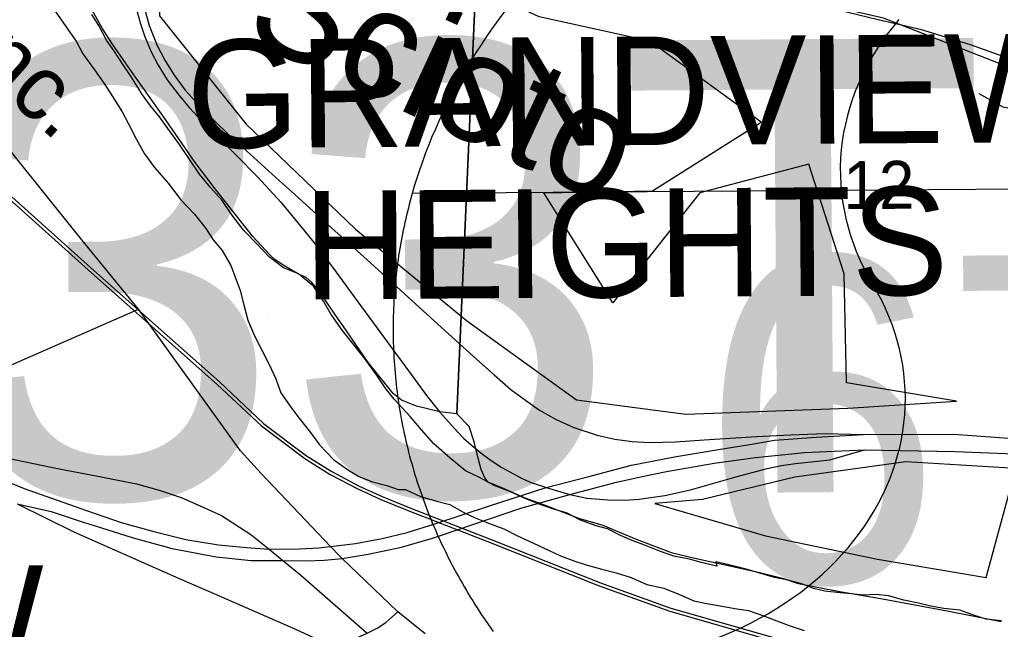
# Model space of a CAD drawing. Extents: x 114604 to 551442, y 316898 to 567001.
# Drawn here: x 187878 to 192400, y 388544 to 391354 of the extents above; entities that cross this region are included whole.
import ezdxf

# ---------------------------------------------------------------- set-up
doc = ezdxf.new("R2010")
doc.units = 0
for name, color, linetype in [('DV_X_County_Line', 7, 'Continuous'), ('GE_P_Alignment', 7, 'Continuous'), ('GE_P_Alignment_1000_Bearings', 7, 'Continuous'), ('GE_P_Alignment_1000_Stations', 7, 'Continuous'), ('GE_P_Alignment_100_Bearings', 7, 'Continuous'), ('GE_P_Alignment_100_Cardinal_Points', 7, 'Continuous'), ('GE_P_Alignment_500_Bearings', 7, 'Continuous'), ('GE_P_Alignment_500_Cardinal_Points', 7, 'Continuous'), ('GE_P_Alignment_500_Stations', 7, 'Continuous'), ('MT_X_Edge_Line', 7, 'Continuous'), ('PM_X_Stop_Line', 7, 'Continuous'), ('PV_X_Curb', 7, 'Continuous'), ('RD_P_GR_Rt', 7, 'Continuous'), ('RD_X_RR_1', 7, 'Continuous'), ('SH_Named_Boundary', 7, 'Continuous'), ('SN_P_Signs', 7, 'Continuous')]:
    doc.layers.add(name, color=color, linetype=linetype)

msp = doc.modelspace()

# ---------------------------------------------------------------- linework, layer by layer
at = {"layer": 'DV_X_County_Line'}
for points in [[(188042.4, 391393), (188090.5, 391322.9), (188138.6, 391254.8), (188168.7, 391196.7), (188222.8, 391122.6), (188270.9, 391054.6), (188317, 390982.5), (188351, 390928.4), (188379.1, 390874.3), (188415.2, 390804.3), (188453.3, 390736.2), (188499.4, 390672.1), (188563.5, 390600), (188621.6, 390523.9), (188683.7, 390457.9), (188735.8, 390391.8), (188769.9, 390339.8), (188811.9, 390289.7), (188852, 390221.6), (188870.1, 390171.6), (188894.2, 390105.5), (188912.3, 390039.4), (188930.4, 389969.2), (188960.5, 389897.1), (188996.6, 389827), (189030.7, 389761), (189058.7, 389698.9), (189082.8, 389634.8), (189128.9, 389568.7), (189165, 389518.6), (189219.1, 389450.6), (189261.2, 389394.5), (189325.3, 389326.5), (189389.3, 389280.5), (189441.4, 389248.4), (189505.4, 389224.5), (189571.5, 389206.5), (189623.5, 389188.5)], [(190211.7, 389145.1), (190137.6, 389179.1), (190069.5, 389205.1), (189997.5, 389243.1), (189933.4, 389275), (189863.4, 389333.1), (189787.2, 389399.1), (189731.2, 389463.2), (189679.1, 389525.2), (189605, 389605.3), (189562.9, 389657.3), (189522.8, 389717.4), (189472.7, 389787.5), (189420.6, 389853.6), (189364.5, 389923.6), (189314.4, 389995.7), (189278.3, 390055.8), (189232.2, 390125.9), (189164.1, 390181.9), (189094.1, 390209.9), (189030, 390259.9), (188969.9, 390322), (188911.9, 390382), (188855.7, 390454.1), (188811.6, 390520.2), (188757.6, 390580.2), (188707.5, 390642.3), (188659.4, 390712.3), (188615.3, 390778.4), (188561.2, 390852.5), (188523.1, 390906.6), (188481, 390956.6), (188445, 391006.7), (188390.8, 391092.8), (188352.8, 391150.8), (188314.7, 391206.9), (188278.6, 391259), (188242.5, 391327), (188210.5, 391377.1)], [(189623.5, 389188.5), (189657.5, 389188.6), (189725.6, 389156.6), (189795.6, 389136.6), (189861.6, 389118.7), (189925.7, 389082.7), (189977.7, 389058.7), (190039.8, 389032.7), (190109.8, 389006.7), (190173.9, 388974.7), (190247.9, 388940.8), (190320, 388906.8), (190372, 388882.8), (190438.1, 388858.8), (190490.1, 388840.8), (190562.1, 388820.9), (190628.2, 388804.9), (190698.2, 388783), (190770.3, 388751), (190848.3, 388733.1), (190920.3, 388705.1), (190986.4, 388675.1), (191046.4, 388663.2), (191124.5, 388649.2), (191184.5, 388639.3), (191238.5, 388631.3), (191300.5, 388609.4), (191368.6, 388583.4), (191420.6, 388563.4), (191494.7, 388539.5)], [(191092.2, 388835.5), (191020.2, 388851.5), (190966.1, 388867.5), (190894.1, 388881.4), (190832.1, 388903.4), (190756, 388933.3), (190702, 388953.3), (190647.9, 388977.3), (190587.9, 389007.3), (190535.9, 389021.3), (190463.8, 389047.2), (190399.8, 389081.2), (190339.7, 389097.2), (190273.7, 389121.1), (190211.7, 389145.1)], [(192404.8, 388582.6), (192334.7, 388590.6), (192280.7, 388608.5), (192212.7, 388632.5), (192138.6, 388640.4), (192078.6, 388650.4), (192022.6, 388664.3), (191954.6, 388678.3), (191884.5, 388698.2), (191826.5, 388704.2), (191766.5, 388702.1), (191712.5, 388708), (191660.5, 388712), (191590.4, 388719.9), (191538.4, 388731.9), (191484.4, 388753.8), (191414.3, 388771.8), (191358.3, 388783.7), (191290.3, 388803.7), (191228.2, 388821.7), (191148.2, 388841.6), (191088.2, 388855.6), (191092.2, 388835.5)]]:
    msp.add_lwpolyline(points, dxfattribs=at)
at = {"layer": 'GE_P_Alignment'}
msp.add_line((195127.3, 390592.1), (189688.1, 390552.8), dxfattribs=at)
msp.add_line((195127.3, 390592.1), (189688.1, 390552.8), dxfattribs=at)
msp.add_lwpolyline([(189688.1, 390552.8), (189683.4, 390536.1), (189678.8, 390519.4), (189674.4, 390502.6), (189670.1, 390485.8), (189665.8, 390469), (189661.8, 390452.1), (189657.8, 390435.2), (189654, 390418.3), (189650.3, 390401.3), (189646.7, 390384.3), (189643.3, 390367.3), (189639.9, 390350.3), (189636.8, 390333.2), (189633.7, 390316.1), (189630.8, 390299), (189628, 390281.9), (189625.3, 390264.8), (189622.8, 390247.6), (189620.4, 390230.4), (189618.1, 390213.2), (189615.9, 390195.9), (189613.9, 390178.7), (189612, 390161.4), (189610.3, 390144.1), (189608.7, 390126.8), (189607.2, 390109.5), (189605.8, 390092.1), (189604.6, 390074.8), (189603.5, 390057.4), (189602.6, 390040), (189601.8, 390022.6), (189601.1, 390005.2), (189600.5, 389987.8), (189600.1, 389970.4), (189599.8, 389953), (189599.7, 389935.5), (189599.7, 389918.1), (189599.8, 389900.6), (189600.1, 389883.2), (189600.5, 389865.7), (189601, 389848.2), (189601.7, 389830.7), (189602.5, 389813.2), (189603.4, 389795.8), (189604.5, 389778.3), (189605.7, 389760.8), (189607.1, 389743.3), (189608.6, 389725.8), (189610.2, 389708.3), (189611.9, 389690.8), (189613.8, 389673.3), (189615.9, 389655.9), (189618.1, 389638.4), (189620.4, 389620.9), (189622.8, 389603.5), (189625.4, 389586), (189628.1, 389568.6), (189631, 389551.1), (189634, 389533.7), (189637.1, 389516.3), (189640.4, 389498.8), (189643.8, 389481.4), (189647.4, 389464.1), (189651, 389446.7), (189654.9, 389429.3), (189658.8, 389412), (189662.9, 389394.6), (189667.2, 389377.3), (189671.5, 389360), (189676, 389342.7), (189680.7, 389325.5), (189685.5, 389308.2), (189690.4, 389291), (189695.5, 389273.8), (189700.6, 389256.6), (189706, 389239.5), (189711.4, 389222.3), (189717.1, 389205.2), (189722.8, 389188.1), (189728.7, 389171.1), (189734.7, 389154), (189740.8, 389137), (189747.1, 389120), (189753.5, 389103.1), (189760.1, 389086.2), (189766.8, 389069.3), (189773.6, 389052.4), (189780.5, 389035.6), (189787.6, 389018.8), (189794.9, 389002), (189802.2, 388985.3), (189809.7, 388968.6), (189817.3, 388951.9), (189825.1, 388935.3), (189833, 388918.7), (189841, 388902.2), (189849.2, 388885.6), (189857.4, 388869.2), (189865.9, 388852.7), (189874.4, 388836.3), (189883.1, 388820), (189891.9, 388803.7), (189900.8, 388787.4), (189909.9, 388771.2), (189919.1, 388755), (189928.4, 388738.9), (189937.9, 388722.8), (189947.5, 388706.8), (189957.2, 388690.8), (189967, 388674.8), (189977, 388659), (189987.1, 388643.1), (189997.3, 388627.3), (190007.6, 388611.6), (190018.1, 388595.9), (190028.7, 388580.2), (190039.4, 388564.7), (190050.3, 388549.1), (190061.2, 388533.7)], dxfattribs=at)
msp.add_ellipse((193115.5, 389934.8), major_axis=(3515.8, 25.4), ratio=0.8, start_param=2.47259, end_param=2.911027, dxfattribs=at)
at = {"layer": 'GE_P_Alignment_1000_Bearings'}
for points in [[(178627.2, 400704.6), (180666, 398256.8), (181417.9, 397343.2), (182507.3, 396035.9), (183427, 394921.6), (184741.5, 393347.5), (184979.5, 393108.9), (185722.6, 392439.8), (186449, 391787.1), (188219.7, 390197.8), (188798.7, 389684), (189003, 389492.8), (189201.3, 389344.3), (189318, 389271.2), (189440.3, 389205.9), (189549.2, 389155.8), (189677.2, 389104), (190052.5, 388957.9), (190555.9, 388758.1), (190880.1, 388641.4), (191467.7, 388473.9)], [(199155.3, 388683.5), (199134.9, 388690.1), (198747.7, 388728.8), (198015.4, 388723.5), (197489.9, 388775), (197088.4, 388868.8), (196700.3, 389031.9), (196367.3, 389223.1), (196061, 389538.9), (195755.8, 389702.6), (193759.3, 390614.5), (192484.3, 391116.9), (191860.7, 391361.3), (191099.4, 391535.6), (190144.2, 391763.9), (189439.3, 392112.5), (189054.4, 392440.1), (188782.2, 392832.7), (188430.1, 393742.8), (187731.5, 395422.1), (187288.9, 396977.4), (187062.6, 397466.2), (187032.2, 397524.4)], [(187011.2, 391282.4), (187113.8, 391170.1), (188209.6, 390186.6), (188788.5, 389672.9), (188993.3, 389481.3), (189192.8, 389331.9), (189310.4, 389258.2), (189433.6, 389192.4), (189543.1, 389142), (189671.6, 389090), (190047, 388943.9), (190550.5, 388744), (190875.5, 388627.1), (191463.5, 388459.4), (191581.9, 388425.7), (191953.1, 388322.8), (192155.3, 388281.9)]]:
    msp.add_lwpolyline(points, dxfattribs=at)
at = {"layer": 'GE_P_Alignment_1000_Stations'}
for points in [[(188919.3, 392664.6), (188938.6, 392639.5), (189000.8, 392558.8), (189112, 392427.6), (189277.3, 392259.5), (189407.4, 392150.2), (189560.1, 392041.9), (189630.8, 391996.4), (189688.3, 391963), (189746.7, 391929.5), (189856.5, 391874.8), (189985.3, 391822.8), (190102.8, 391783.7), (190229, 391745.5), (190410.7, 391700), (190669.9, 391638.4), (191076.8, 391541.5), (191416.9, 391458), (191836.1, 391355.2), (192030, 391310.6), (192260.5, 391239.3), (192497.2, 391154.5)], [(188661.4, 392406), (188615.5, 392315.1), (188540.8, 392166.5), (188475.4, 392024.2), (188441.8, 391936.2), (188414.7, 391838.6), (188399, 391752.8), (188391.6, 391674.3), (188391.1, 391583.4), (188397.2, 391510.3), (188407, 391446.6), (188419.4, 391389.9), (188434.7, 391334.2), (188453.3, 391279.3), (188484.5, 391205.3), (188516.3, 391144.1), (188558, 391077.1), (188612.9, 391004.4), (188661.3, 390947.1), (188721.4, 390883.5), (188873.3, 390732.2), (188976.9, 390628.2), (189082.1, 390512), (189139.5, 390443.4)], [(188453.7, 391405.6), (188475.9, 391327.3), (188512.8, 391235.2), (188547.8, 391166.4), (188589.9, 391098.2), (188640.7, 391029.6), (188723.8, 390937.7), (188838.7, 390826.3), (189076, 390611.5), (189131.3, 390561.4)], [(189131.3, 390561.4), (189315.7, 390394.5), (189495.2, 390233.1), (189704.3, 390042.2), (189854.5, 389905.8), (189969.9, 389801.9), (190065.2, 389716.6), (190142.9, 389649.3), (190210, 389599.5), (190275.3, 389554.9), (190351.6, 389511), (190432.6, 389474.7), (190541.1, 389438.6), (190622, 389421.1), (190702.8, 389410), (190781.8, 389405.9), (190901.7, 389407.9), (191033.8, 389417), (191274.7, 389432.2), (191432.6, 389440.4), (191591.7, 389446.2), (191768.2, 389442.7)], [(189139.5, 390443.4), (189190.1, 390382.9), (189241.8, 390316.9), (189336.6, 390189.7), (189432.3, 390058.8), (189525.6, 389931.6), (189670.4, 389734.9), (189754.3, 389621.2), (189815.4, 389544.4), (189896.5, 389454), (189926.4, 389424), (189968.3, 389386.4), (190011.6, 389350.9), (190051.3, 389322.1), (190101.8, 389289.8), (190188.7, 389242.2), (190231.7, 389221.7), (190305.1, 389198.5), (190414, 389165.5), (190492.9, 389149.3), (190589.2, 389140.3), (190668.7, 389140), (190733.9, 389143.7), (190853.4, 389161.3), (190971.7, 389187.6), (191186.3, 389247.9), (191323.8, 389284.6), (191390.9, 389298.8), (191455.8, 389307.8), (191613, 389325.6), (191773.1, 389371.3)], [(191773.1, 389371.3), (192189.9, 389363.7), (192465.4, 389352.6), (192724.1, 389315.6), (192913.3, 389291.9), (193094.1, 389258.3), (193243.2, 389226.2), (193412, 389188)]]:
    msp.add_lwpolyline(points, dxfattribs=at)
at = {"layer": 'GE_P_Alignment_100_Cardinal_Points'}
for points in [[(192300, 391013.4), (192411, 390952.5), (192622.8, 390911.2), (192851.3, 390814.7), (193252.7, 390654.4), (193816, 390426.6)], [(184339.1, 388489), (184925.8, 388535), (185066, 388548.4), (185139.7, 388568.6), (185394.8, 388681.2), (185894.4, 388906.7), (186787.6, 389301.5), (186792.4, 389303.7), (187124.9, 389446), (187193.9, 389480), (187262.9, 389514.1), (187440.5, 389601.9), (187658.6, 389686.3), (187790.7, 389742.1), (188426.5, 390019.1)]]:
    msp.add_lwpolyline(points, dxfattribs=at)
at = {"layer": 'GE_P_Alignment_500_Bearings'}
msp.add_line((188426.5, 390019.1), (188294, 390181), dxfattribs=at)
for points in [[(188294, 390181), (188144.9, 390363.2), (187852.4, 390727.2), (187705.1, 390916.5), (187672.8, 390957.4)], [(189354.1, 388881.1), (189311, 388926.4), (188991, 389262.1), (188897, 389366.7), (188426.5, 390019.1)], [(189583.4, 388661.1), (189364.9, 388869.8), (189354.1, 388881.1)], [(189747.1, 388523.9), (189621.7, 388624.5), (189583.4, 388661.1)], [(188411.6, 388222.7), (188426.6, 388229.1), (188475.8, 388250), (188590.4, 388285), (188641.4, 388295.6), (188732.4, 388307.6), (188888.6, 388316.1), (188957.2, 388326.3), (189022.8, 388344.7), (189127.6, 388375.1), (189333.4, 388459.9), (189480, 388526.4), (189526.2, 388549), (189566.9, 388575.1), (189621.7, 388624.5)]]:
    msp.add_lwpolyline(points, dxfattribs=at)
at = {"layer": 'GE_P_Alignment_500_Cardinal_Points'}
for centre, major_axis, start_param, end_param in [((193184.4, 390664.2), (-1522.7, -11), 5.672304, 6.727422), ((190438.8, 389602.8), (-1522.8, -11), 1.559657, 3.580859), ((188229.5, 389586.8), (1522.8, 11), 2.702327, 4.723529)]:
    msp.add_ellipse(centre, major_axis=major_axis, ratio=0.8, start_param=start_param, end_param=end_param, dxfattribs=at)
at = {"layer": 'GE_P_Alignment_500_Stations'}
for points in [[(185298.1, 390328.1), (185617.3, 390195.6), (186209.8, 389932.1), (186312.8, 389905.1), (186504.3, 389826.9), (187262.9, 389514.1), (187409.6, 389456), (187620.1, 389389.2), (187823.4, 389333.7), (188060.7, 389283.8), (188238.2, 389250.5), (188416.3, 389214.2), (188520.8, 389185.8), (188622.5, 389151.8), (188713.1, 389112.1), (188809.3, 389068.4), (188943.4, 388981.8), (189027.8, 388913.3), (189091.8, 388861.3), (189174, 388793), (189480, 388526.4)], [(187193.9, 389480), (187898.1, 389192.4), (188182.3, 389093), (188345.3, 389037.2), (188497.1, 388995.2), (188644.7, 388958.8), (188795, 388933.4), (188924.3, 388920.5), (189027.8, 388913.3), (189169, 388915.3), (189257.9, 388920.1), (189311, 388926.4), (189425.9, 388939.4), (189549.4, 388962.5), (189664.6, 388989.8), (189792.6, 389030.2), (190044.1, 389113.3), (190305.1, 389198.5), (190502.2, 389248.7), (190699.1, 389300.2), (190897.6, 389339.1), (191100.3, 389372.6), (191244.6, 389395.8), (191358.4, 389416.6), (191550.1, 389430), (191768.2, 389442.7), (192183.8, 389444.3), (192460.5, 389424.1)], [(190748.7, 389247.8), (190860.8, 389271.6), (191080.1, 389309.3), (191270.3, 389335.7), (191496.7, 389359.5), (191773.1, 389371.3)], [(191773.1, 389371.3), (192189.9, 389363.7), (192465.4, 389352.6), (192724.1, 389315.6), (192913.3, 389291.9), (193094.1, 389258.3), (193243.2, 389226.2), (193412, 389188)], [(189818.8, 388976.3), (190189.3, 389102.7), (190414, 389165.5), (190630.4, 389222.7), (190748.7, 389247.8)], [(187866.6, 389121.9), (188131.2, 388991.5), (188624.7, 388774.3), (188784.1, 388704.5)], [(187866.6, 389121.9), (188023.9, 389086.9), (188074.1, 389070.3), (188179.7, 389035.4), (188192.4, 389031.2), (188401.4, 388966), (188581, 388917.2), (188784.5, 388878.6), (188945.8, 388861.7), (189091.8, 388861.3), (189200.2, 388859.3), (189282.2, 388862.7), (189364.9, 388869.8), (189484.9, 388890.6), (189638.9, 388922.3), (189781.7, 388963.6), (189818.8, 388976.3)], [(188784.1, 388704.5), (189149.3, 388544.7), (189333.4, 388459.9), (189736.3, 388286.3), (189761.2, 388273.6)]]:
    msp.add_lwpolyline(points, dxfattribs=at)
at = {"layer": 'MT_X_Edge_Line'}
for points in [[(188729.6, 392379.1), (188508.1, 391875.3), (188523, 391372.1), (188920.4, 390874.1), (189426.1, 390388.5), (189937.6, 389967), (190445.1, 389601.7), (190950, 389535.1), (191697.1, 389563.5), (192197.9, 389595.1), (191690.9, 389679.7), (191680.1, 390182.9), (191517, 390687.6), (191014.4, 390555.7), (190612.6, 390049.3), (190295.2, 390555.5), (190796, 390565.1), (191296.3, 390881.3), (190782.8, 391254.6), (190273.8, 391367.4), (189768.6, 391602.4), (189259.4, 391801.3), (188755.8, 392291)], [(188729.6, 392379.1), (188508.1, 391875.3), (188523, 391372.1), (188920.4, 390874.1), (189426.1, 390388.5), (189937.6, 389967), (190445.1, 389601.7), (190950, 389535.1), (191697.1, 389563.5), (192197.9, 389595.1), (191690.9, 389679.7), (191680.1, 390182.9), (191517, 390687.6), (191014.4, 390555.7), (190612.6, 390049.3), (190295.2, 390555.5), (190796, 390565.1), (191296.3, 390881.3), (190782.8, 391254.6), (190273.8, 391367.4), (189768.6, 391602.4), (189259.4, 391801.3), (188755.8, 392291), (188757.8, 392291)], [(190806.4, 389123.7), (191317.5, 388974.9), (191832.5, 388868.2), (192333.5, 388783.6), (192470.9, 389285.2), (191964, 389315.7), (191451.3, 389246), (191026.8, 389142.4)], [(191026.8, 389142.4), (190806.4, 389123.7)]]:
    msp.add_lwpolyline(points, dxfattribs=at)
at = {"layer": 'SN_P_Signs'}
for points in [[(190103, 394273.4), (189893.9, 389536.8), (189815.9, 389546.7), (189707.9, 389572.6), (189637.8, 389600.5), (189599.8, 389630.5), (189485.6, 389774.4), (189367.5, 389944.3), (189347.4, 389972.2), (189285.3, 390064.2), (189253.3, 390108.1), (189225.2, 390142.1), (189199.2, 390166.1), (189167.2, 390180.1), (189101.2, 390218), (189055.1, 390248), (189031.1, 390269.9), (188953, 390353.8), (188778.8, 390573.7), (188686.6, 390695.6), (188550.4, 390893.5), (188394.2, 391115.4), (188306.1, 391241.3), (188258, 391315.2), (188189.8, 391439.2)], [(192403.1, 388579.3), (192155, 388627.1), (191856.9, 388682.7), (191658.9, 388716.5), (191594.9, 388728.5), (191468.8, 388754.4), (191400.8, 388776.3), (191290.8, 388804.1), (191102.7, 388846), (190990.7, 388869.9), (190888.6, 388895.8), (190722.6, 388957.6), (190568.5, 389023.4), (190456.4, 389055.3), (190302.4, 389115.2), (190208.3, 389149.1), (190108.3, 389193), (190038.2, 389222.9), (190022.2, 389242.9), (190006.2, 389280.9), (189992.1, 389332.9), (189974.1, 389408.8), (189950, 389478.8), (189893.9, 389536.8), (190103, 394273.4)]]:
    msp.add_lwpolyline(points, dxfattribs=at)

# ---------------------------------------------------------------- texts
at = {"layer": 'GE_P_Alignment'}
msp.add_text('670', height=1500.08, rotation=0.4132, dxfattribs=at).set_placement((191020.1, 388757.7))
at = {"layer": 'GE_P_Alignment_100_Bearings'}
msp.add_text('Inc.', height=299.02, rotation=318.0477, dxfattribs=at).set_placement((187569.4, 391217.5))
at = {"layer": 'GE_P_Alignment_500_Cardinal_Points'}
msp.add_text('33T', height=2088.4, rotation=0.4131, dxfattribs=at).set_placement((187542.7, 389146.9))
at = {"layer": 'PM_X_Stop_Line'}
msp.add_text('670', height=1, rotation=0.4132, dxfattribs=at).set_placement((192111.2, 389308.1))
at = {"layer": 'PV_X_Curb'}
msp.add_text('12', height=221.01, rotation=0.4132, dxfattribs=at).set_placement((191675.9, 390480.3))
at = {"layer": 'RD_P_GR_Rt'}
msp.add_text('Scioto', height=500.06, rotation=335.1767, dxfattribs=at).set_placement((188897.5, 391277.3))
at = {"layer": 'RD_X_RR_1'}
for s, p in [('0', (189332.1, 390203.5)), ('/', (189332.2, 390203.5)), ('33T', (189017.2, 389994.2))]:
    msp.add_text(s, height=1, rotation=0.4131, dxfattribs=at).set_placement(p)
at = {"layer": 'SH_Named_Boundary'}
for s, rotation, p in [('GRANDVIEW', 0.4131, (188648.9, 390760.7)), ('HEIGHTS', 0.4132, (189188.5, 390064)), ('VALLEYVIEW', 0.413, (183755.6, 388308.3))]:
    msp.add_text(s, height=500.03, rotation=rotation, dxfattribs=at).set_placement(p)

doc.saveas('drawing.dxf')
